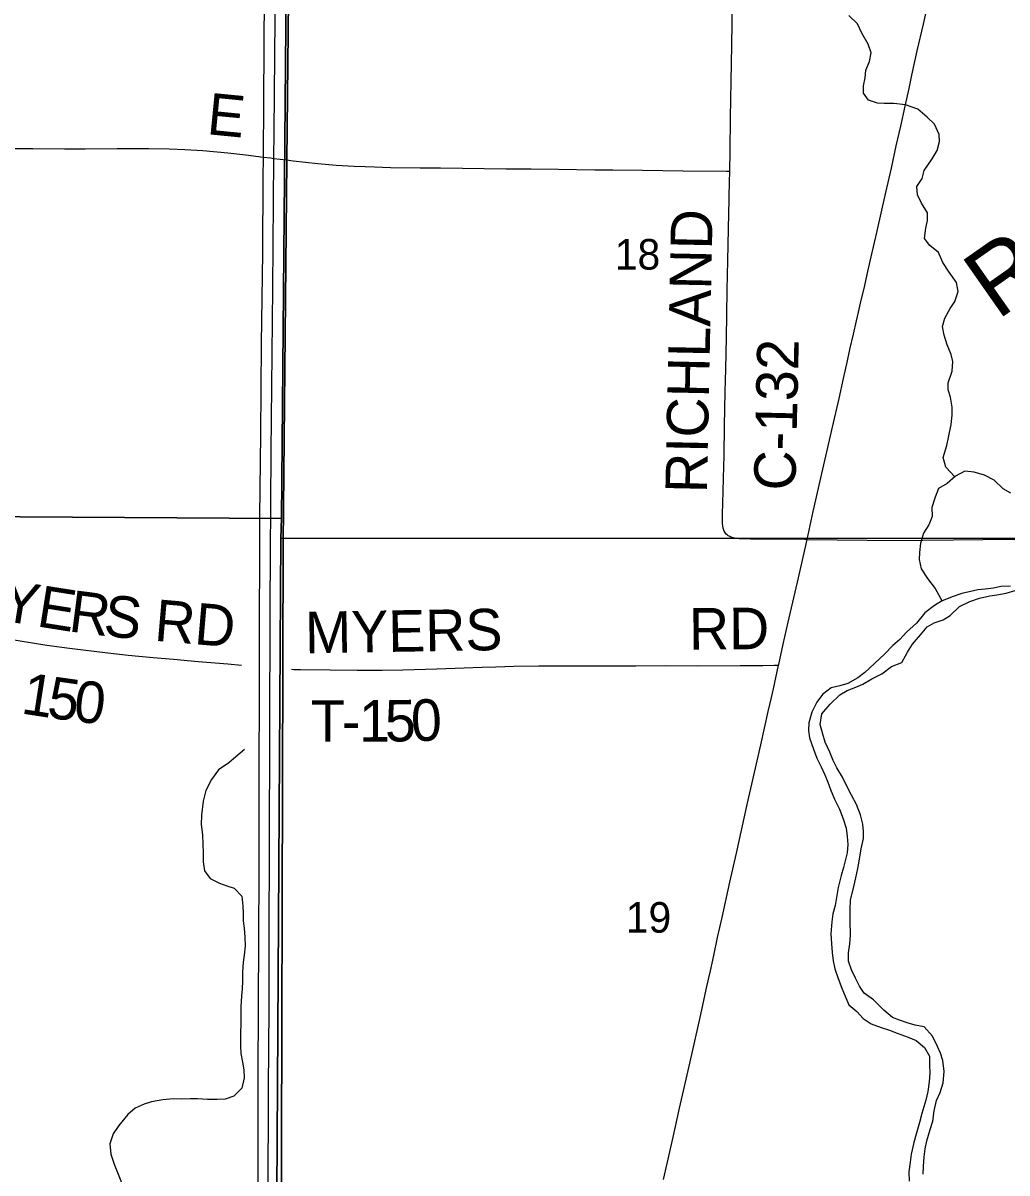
# Model space of a CAD drawing. Extents: x 1584893 to 1934202, y 663575 to 1091909.
# Drawn here: x 1806914 to 1814023, y 911173 to 919483 of the extents above; entities that cross this region are included whole.
import ezdxf

# ---------------------------------------------------------------- set-up
doc = ezdxf.new("R2010")
doc.units = 0
for name, color, linetype in [('GM_X_County_Road', 7, 'Continuous'), ('GM_X_County_Road_Text', 7, 'Continuous'), ('GM_X_Major_River', 7, 'Continuous'), ('GM_X_Minor_River', 7, 'Continuous'), ('GM_X_Minor_River_Text', 7, 'Continuous'), ('GM_X_Section', 7, 'Continuous'), ('GM_X_Section_Text', 7, 'Continuous'), ('GM_X_State_Route', 7, 'Continuous'), ('GM_X_Township', 7, 'Continuous'), ('GM_X_Township_Road', 7, 'Continuous'), ('GM_X_Township_Road_Text', 7, 'Continuous'), ('GM_X_US_Route', 7, 'Continuous')]:
    doc.layers.add(name, color=color, linetype=linetype)

msp = doc.modelspace()

# ---------------------------------------------------------------- linework, layer by layer
at = {"layer": 'GM_X_County_Road'}
for points in [[(1812020.1, 918410.8), (1812021.8, 918553.1), (1812025.6, 918798.8), (1812030.3, 919060.9), (1812034.3, 919323), (1812039.5, 919634.3), (1812041.2, 919814.4), (1812043.2, 920011), (1812046, 920289.5), (1812048, 920404.2), (1812051, 920567.9), (1812052.2, 920666.2), (1812056.9, 920895.5), (1812055.9, 920944.4), (1812053.6, 920976.8), (1812050.8, 920991.6), (1812047.3, 921006.9), (1812035.7, 921043.9)], [(1806153.9, 918578.3), (1806181.2, 918578.5), (1806509.1, 918576), (1806788, 918576.1), (1806984.7, 918576.6), (1807214.3, 918574.5), (1807362, 918574.4), (1807593.6, 918576.2)], [(1807593.6, 918576.2), (1807607.9, 918576.3), (1807821.1, 918576.7), (1807968.5, 918574.1), (1808083.1, 918569.3), (1808213.8, 918560.7), (1808393.2, 918544.5), (1808523.5, 918530.3), (1808650, 918514), (1808701.3, 918507.3), (1808725.6, 918504.3), (1808818.1, 918492.7)], [(1808818.1, 918492.7), (1808866.7, 918486.5), (1809044.5, 918467.1), (1809175.4, 918456), (1809305.6, 918448.9), (1809386.1, 918445.4)], [(1809386.1, 918445.4), (1809454, 918442.5), (1809568.9, 918438.8), (1809782.1, 918437.1), (1809929.5, 918435), (1810405, 918428.6), (1810585.5, 918428.2), (1810782.2, 918426.8), (1811044.5, 918422), (1811175.8, 918421), (1811388.9, 918418.9), (1811684.1, 918415), (1811995.7, 918411.1), (1812020.1, 918410.8)], [(1812578.4, 915750.6), (1812562.7, 915750.8), (1812432.8, 915752.9), (1812318.1, 915752.5), (1812170.7, 915753.4), (1812121.4, 915754.2), (1812088.4, 915755.9), (1812071.8, 915757.4), (1812055.3, 915759.9), (1812038.4, 915763.6), (1812022.5, 915769.5), (1812014.5, 915773.3), (1812007.8, 915777.8), (1812001, 915783), (1811994.3, 915788.9), (1811988.4, 915796.2), (1811983.9, 915803.2), (1811980.5, 915810.4), (1811977.7, 915818.1), (1811973.5, 915832.6), (1811970.5, 915849.6), (1811968.5, 915866.3), (1811967.8, 915883), (1811968.5, 915932.4), (1811970.9, 916014.3), (1811972.3, 916096.1), (1811974.4, 916194.4), (1811978.6, 916358.1), (1811982.9, 916571), (1811987.8, 916816.7), (1811991.1, 916980.5), (1811996, 917209.8), (1811998.2, 917373.7), (1812000.8, 917553.9), (1812005.4, 917766.8), (1812010.1, 917996.2), (1812015.2, 918209.2), (1812018.9, 918352.7)], [(1812018.9, 918352.7), (1812019.9, 918389.2), (1812020.1, 918410.8)], [(1812578.4, 915750.6), (1813012.6, 915745.8), (1813193.1, 915743.9), (1813635.9, 915748.4), (1813849.1, 915750.9), (1814357.6, 915754.7), (1814628.3, 915758.1)]]:
    msp.add_lwpolyline(points, dxfattribs=at)
at = {"layer": 'GM_X_Major_River'}
for points in [[(1814047.6, 915414), (1813979.6, 915410.3), (1813925.5, 915398.5), (1813865.4, 915390.7), (1813813.4, 915386.8), (1813749.3, 915373.1), (1813697.2, 915359.2), (1813627.1, 915335.5), (1813550.9, 915303.8), (1813498.7, 915273.9), (1813430.5, 915220.1), (1813368.2, 915146.3), (1813297.9, 915080.5), (1813247.6, 915028.7), (1813197.4, 914984.8), (1813139.2, 914923), (1813064.9, 914855.2), (1812996.6, 914789.4), (1812944.4, 914751.6), (1812872.2, 914709.8), (1812816.1, 914694), (1812752, 914678.3), (1812689.8, 914630.5), (1812649.5, 914574.6), (1812613.2, 914502.7), (1812590.9, 914426.7), (1812588.7, 914370.7), (1812596.5, 914316.6), (1812624.2, 914234.5), (1812650, 914170.4), (1812679.7, 914108.2), (1812707.5, 914050.1), (1812729.3, 913996), (1812747.1, 913943.9), (1812776.9, 913873.8), (1812812.6, 913801.6), (1812838.4, 913731.5), (1812860.1, 913663.4), (1812867.9, 913605.3), (1812873.7, 913547.3), (1812867.4, 913485.2), (1812841, 913381.3), (1812824.8, 913323.3), (1812802.4, 913235.3), (1812781.9, 913105.3), (1812765.7, 913045.4), (1812757.4, 912987.4), (1812751.1, 912901.4), (1812754.8, 912829.3), (1812760.6, 912765.3), (1812766.4, 912705.2), (1812778.1, 912647.1), (1812799.9, 912585), (1812823.7, 912520.9), (1812847.5, 912466.8), (1812879.2, 912388.7), (1812937.1, 912340.4), (1812984.9, 912288.2), (1813040.8, 912250), (1813114.7, 912223.7), (1813174.7, 912203.5), (1813230.6, 912183.3), (1813308.6, 912155), (1813366.5, 912128.8), (1813426.3, 912080.6), (1813462.1, 912016.4), (1813463.9, 911956.4), (1813465.6, 911894.3), (1813461.4, 911830.3), (1813451.1, 911760.3), (1813436.9, 911698.3), (1813408.5, 911602.4), (1813390.2, 911536.4), (1813365.9, 911452.4), (1813349.6, 911392.5), (1813331.3, 911308.5), (1813323.1, 911250.5), (1813312.8, 911180.5)], [(1813339.1, 914993.5), (1813398, 915060.7), (1813446.8, 915118.1), (1813497.2, 915147.4), (1813561.6, 915170.6), (1813612, 915201.9), (1813680.9, 915267), (1813753.4, 915302), (1813823.7, 915327.1), (1813900, 915344.1), (1813950, 915349.4), (1814018.2, 915362.5), (1814082.5, 915381.6)], [(1813417.4, 911164.6), (1813420.2, 911220.5), (1813425.2, 911290.5), (1813432, 911346.5), (1813444.8, 911404.3), (1813467.9, 911486), (1813486.8, 911547.8), (1813497.8, 911621.7), (1813514.8, 911695.5), (1813539.7, 911753.2), (1813562.6, 911822.9), (1813569.8, 911904.9), (1813558.9, 911985), (1813541.6, 912037.3), (1813520.3, 912087.6), (1813485.4, 912162.1), (1813424.3, 912229), (1813358.5, 912239.9), (1813302.7, 912256.6), (1813247, 912277.4), (1813195.3, 912296.1), (1813132, 912349), (1813059.1, 912424), (1812991.8, 912470.9), (1812956.5, 912523.4), (1812927.3, 912579.8), (1812900.1, 912640.2), (1812879, 912702.5), (1812877.9, 912764.6), (1812886.8, 912828.5), (1812891.6, 912890.5), (1812889.1, 912994.5), (1812890.2, 913074.6), (1812893.2, 913146.6), (1812912.3, 913220.3), (1812931.5, 913306.1), (1812946.4, 913372), (1812955.1, 913425.9), (1812970.4, 913515.7), (1812985.4, 913589.5), (1812986.2, 913643.6), (1812980.9, 913693.7), (1812963.8, 913759.9), (1812934.9, 913836.3), (1812899.8, 913902.8), (1812870.6, 913959.3), (1812835.7, 914031.8), (1812794.6, 914100.3), (1812767.3, 914152.7), (1812744.2, 914213.1), (1812709.2, 914285.6), (1812692, 914343.8), (1812673, 914414.1), (1812686.1, 914490), (1812745, 914559.2), (1812816, 914628.3), (1812868.4, 914659.6), (1812930.8, 914682.8), (1812981.1, 914704.2), (1813045.6, 914743.3), (1813118.1, 914780.3), (1813188.8, 914831.4), (1813263.3, 914862.4), (1813304.3, 914935.9), (1813339.1, 914993.5)], [(1813312.8, 911180.5), (1813316.5, 911112.4)]]:
    msp.add_lwpolyline(points, dxfattribs=at)
at = {"layer": 'GM_X_Minor_River'}
for points in [[(1813645.8, 916203.7), (1813580.7, 916274.1), (1813562.9, 916342.2), (1813589.3, 916430.2), (1813599.5, 916488.2), (1813619.9, 916582.2), (1813626.1, 916648.2), (1813626.4, 916706.2), (1813614.6, 916778.3), (1813596.8, 916832.3), (1813597, 916882.4), (1813627.4, 916966.3), (1813631.6, 917036.3), (1813619.8, 917086.4), (1813590.1, 917156.5), (1813568.3, 917226.7), (1813556.6, 917288.7), (1813574.8, 917350.7), (1813613.1, 917418.6), (1813647.3, 917470.5), (1813669.6, 917542.5), (1813657.9, 917608.5), (1813606.1, 917682.8), (1813560.4, 917753), (1813528.6, 917825.1), (1813464.8, 917875.4), (1813426.9, 917925.5), (1813437.2, 917999.5), (1813449.5, 918055.5), (1813447.7, 918111.5), (1813405.9, 918181.7), (1813376.1, 918239.9), (1813370.4, 918301.9), (1813410.6, 918357.8), (1813424.8, 918417.8), (1813481.2, 918501.6), (1813517.5, 918561.5), (1813535.7, 918625.5), (1813533.9, 918677.5), (1813500.2, 918751.7), (1813446.3, 918801.9), (1813378.5, 918860.2), (1813290.6, 918890.5), (1813204.6, 918900.8), (1813136.5, 918901.1), (1813086.5, 918903.2), (1813022.6, 918925.5), (1812986.7, 918975.6), (1812986.9, 919029.7), (1812997.2, 919085.7), (1813003.4, 919141.7), (1813029.6, 919205.6), (1813041.9, 919267.6), (1813020.1, 919329.7), (1812974.4, 919409.9), (1812942.6, 919476.1), (1812880.8, 919536.3)], [(1814050.2, 916086.3), (1813996.3, 916116.6), (1813930.5, 916178.8), (1813860.6, 916215.1), (1813786.6, 916237.4), (1813718.6, 916243.6), (1813650.4, 916207.8), (1813590.2, 916154), (1813528, 916118.2), (1813503.8, 916056.3), (1813479.5, 915982.3), (1813481.2, 915916.3), (1813459, 915856.4), (1813418.7, 915796.5), (1813398.4, 915724.5), (1813390.2, 915656.5), (1813388, 915606.5), (1813401.7, 915538.4), (1813447.5, 915468.2), (1813503.2, 915396), (1813554.6, 915305.3)], [(1808512.8, 914232.2), (1808452, 914179), (1808401.4, 914137.6), (1808326.7, 914086.6), (1808275.7, 914015.3), (1808234.6, 913935.8), (1808215.6, 913860), (1808202.1, 913758.2), (1808201.2, 913690.1), (1808210.1, 913616), (1808213.2, 913547.9), (1808214.3, 913485.9), (1808215.4, 913421.8), (1808224.5, 913355.7), (1808265.7, 913301.1), (1808333.2, 913266.1), (1808387, 913247.4), (1808438.7, 913230.7), (1808493.9, 913171.9), (1808502.9, 913101.7), (1808504.2, 913049.7), (1808505.4, 912993.7), (1808510.7, 912941.5), (1808515.8, 912877.4), (1808518.9, 912813.4), (1808512, 912747.4), (1808505.2, 912695.5), (1808500.2, 912623.5), (1808499.3, 912559.5), (1808496.6, 912503.5), (1808491.8, 912449.6), (1808486.8, 912375.6), (1808487.9, 912317.6), (1808487.2, 912267.5), (1808483.8, 912167.5), (1808484.7, 912089.5), (1808488, 912035.4), (1808499.1, 911973.2), (1808508.3, 911917.1), (1808511.5, 911861), (1808494.5, 911785.2), (1808435.7, 911728), (1808373.4, 911706.8), (1808315.4, 911703.6), (1808247.4, 911704.5), (1808175.4, 911709.5), (1808121.4, 911708.2), (1808057.4, 911707.1), (1807999.4, 911707.9), (1807923.3, 911700.9), (1807841.1, 911686.1), (1807788.9, 911670.8), (1807724.5, 911641.6), (1807669.8, 911594.4), (1807606.7, 911515.2), (1807565.9, 911455.7), (1807540.9, 911384), (1807547.8, 911307.9), (1807572.8, 911237.5), (1807630.8, 911092.3)]]:
    msp.add_lwpolyline(points, dxfattribs=at)
at = {"layer": 'GM_X_Section'}
for points in [[(1803556.5, 921248.3), (1806176.5, 921164.1), (1808825.5, 921249.6), (1808826.5, 921093.6), (1808780.3, 915903), (1803489.6, 915935.8)], [(1808826.5, 921093.6), (1814715.4, 921063.1), (1814628.4, 915756.6), (1808777.4, 915761), (1808780.3, 915903)], [(1803489.6, 915935.8), (1808780.3, 915903), (1808777.4, 915761), (1808744.1, 910630.6), (1803473.1, 910609)], [(1808777.4, 915761), (1814628.4, 915756.6), (1814540, 910452.9), (1808746.6, 910382.5), (1808744.1, 910630.6)]]:
    msp.add_lwpolyline(points, close=True, dxfattribs=at)
at = {"layer": 'GM_X_State_Route'}
msp.add_lwpolyline([(1811541.1, 911126.2), (1811567.1, 911240.6), (1811611.5, 911432.5), (1811658, 911640.9), (1811732.9, 911976.3), (1811805.1, 912296.5), (1811854.3, 912520.2), (1811879.6, 912632.4), (1811904.3, 912745.2), (1811932, 912873.7), (1811964, 913018.2), (1812019.8, 913274.5), (1812068, 913482.9), (1812146.3, 913834.6), (1812244.9, 914266.6), (1812298.2, 914506.9), (1812322, 914608.1), (1812336.2, 914672.3), (1812373.3, 914843.3), (1812374.4, 914848), (1812405.6, 914993.2), (1812441.6, 915153.2), (1812515.6, 915473.5), (1812544.7, 915601.3), (1812573.5, 915728.1), (1812578.4, 915750.6), (1812622.7, 915953.5), (1812691.8, 916257.6), (1812769.1, 916593.5), (1812809.4, 916769.3), (1812841.4, 916913.7), (1812869.6, 917042), (1812887.6, 917122.1), (1812913.9, 917233.6), (1812936.1, 917330.1), (1812950.6, 917393.3), (1812965.5, 917457.6), (1812995, 917585), (1813013.1, 917664.2), (1813035.3, 917760.8), (1813082.4, 917969.4), (1813119.4, 918129.3), (1813148.1, 918257.5), (1813187.6, 918434.2), (1813223, 918593.9), (1813254.9, 918737.7), (1813287.5, 918881.5), (1813316, 919010), (1813336, 919106), (1813375, 919282.2), (1813418.6, 919474.2), (1813466.2, 919682.2)], dxfattribs=at)
at = {"layer": 'GM_X_Township'}
for points in [[(1814407.6, 903991.9), (1809793, 903370.9), (1808765, 903232.6), (1808767.7, 905362.3), (1808771.2, 908022.2), (1808773.3, 908775), (1808792.5, 915725), (1808820.1, 918487.6), (1808845.8, 921055.2), (1808869.4, 923858.2), (1808933, 926471.9), (1808982, 929151.8), (1809030.3, 931794.3), (1810616.4, 931766.5), (1814866.6, 931692)], [(1808845.8, 921055.2), (1808820.1, 918487.6), (1808792.5, 915725), (1808773.3, 908775), (1808771.2, 908022.2), (1808648.4, 908020.2), (1804574.1, 907953.2), (1804033.6, 907954.1), (1800367, 907959.9), (1796700.5, 907965.7), (1792806, 907954.4)]]:
    msp.add_lwpolyline(points, dxfattribs=at)
at = {"layer": 'GM_X_Township_Road'}
for points in [[(1806135.7, 915141.2), (1806341.3, 915108), (1806616.8, 915063.3), (1806892.4, 915018.8), (1807086.9, 914987.8), (1807249.5, 914964.8), (1807526.6, 914931.4), (1807673.4, 914914.9), (1807853.3, 914898.8), (1808000.5, 914885.9), (1808180.3, 914869.8), (1808393, 914852.2), (1808491.1, 914843)], [(1808853.7, 914813.2), (1808870, 914812.1), (1808919.1, 914810), (1809132.3, 914807.5), (1809329.1, 914805.4), (1809509.4, 914805.7), (1809656.7, 914807.5), (1809902.8, 914815.7), (1810099.8, 914823.4), (1810231.1, 914828.1), (1810329.5, 914831.2), (1810459.4, 914834.7), (1810639.8, 914837.7), (1810755.1, 914837), (1810947.2, 914837.4), (1811144.2, 914838.3), (1811341, 914838.5), (1811554.2, 914838.7), (1811783.7, 914837.4), (1812095.2, 914839.2), (1812259.2, 914840.7), (1812341.7, 914842.6), (1812373.3, 914843.3)]]:
    msp.add_lwpolyline(points, dxfattribs=at)
at = {"layer": 'GM_X_US_Route'}
for points in [[(1808609.3, 910274.5), (1808611.7, 911308), (1808612.3, 911882.3), (1808619, 913358.9), (1808619.5, 913851.1), (1808622.5, 914868.3), (1808625.2, 915918.3), (1808632.1, 916508.9), (1808637.1, 917165.2), (1808647.4, 917821.4), (1808648.9, 918362.8), (1808650, 918514), (1808655.6, 919314.3), (1808656.8, 919411), (1808665.3, 920118.2)], [(1808683.3, 908938.8), (1808684.5, 909639.7), (1808686, 910985.1), (1808688.3, 911789), (1808691.2, 912363.3), (1808691.2, 912839), (1808697.3, 914315.6), (1808699.8, 915267.2), (1808706.2, 916382.9), (1808717.5, 917564.1), (1808725.6, 918504.3), (1808727.2, 918696.1), (1808739, 919791.4)]]:
    msp.add_lwpolyline(points, dxfattribs=at)

# ---------------------------------------------------------------- texts
at = {"layer": 'GM_X_County_Road_Text'}
for s, rotation, p in [('E', 354.40032, (1808236, 918680.1)), ('RICHLAND', 88.80926, (1811854.4, 916083.4)), ('C-132', 88.65154, (1812493.6, 916101.8))]:
    msp.add_text(s, height=300, rotation=rotation, dxfattribs=at).set_placement(p)
at = {"layer": 'GM_X_Minor_River_Text'}
msp.add_text('Riffle', height=500.09, rotation=35.01931, dxfattribs=at).set_placement((1813951.9, 917331))
at = {"layer": 'GM_X_Section_Text'}
for s, p in [('18', (1811189.2, 917700.7)), ('19', (1811268.4, 912909.1))]:
    msp.add_text(s, height=221, rotation=0.00001, dxfattribs=at).set_placement(p)
at = {"layer": 'GM_X_Township_Road_Text'}
for s, rotation, p in [('Y', 350.59, (1806742.8, 915167.5)), ('E', 350.98222, (1807005.4, 915124)), ('R', 352.67811, (1807236.7, 915087.5)), ('S', 353.96064, (1807488.3, 915055.2)), ('RD', 355.11382, (1807856.6, 915019.4)), ('MYERS', 0.96751, (1808953.3, 914927.6)), ('RD', 0.48292, (1811726.7, 914953.9)), ('1', 351.1614, (1806892.5, 914494.8)), ('5', 351.8435, (1807078.9, 914465.8)), ('0', 353.2197, (1807269.6, 914438.6)), ('T', 0.00429, (1808993.6, 914288.9)), ('1', 0.23, (1809342.5, 914289)), ('5', 0.66309, (1809529.8, 914289.7)), ('0', 1.80697, (1809721.1, 914292)), ('-', 0.04592, (1809218.3, 914288.9))]:
    msp.add_text(s, height=300, rotation=rotation, dxfattribs=at).set_placement(p)

doc.saveas('drawing.dxf')
